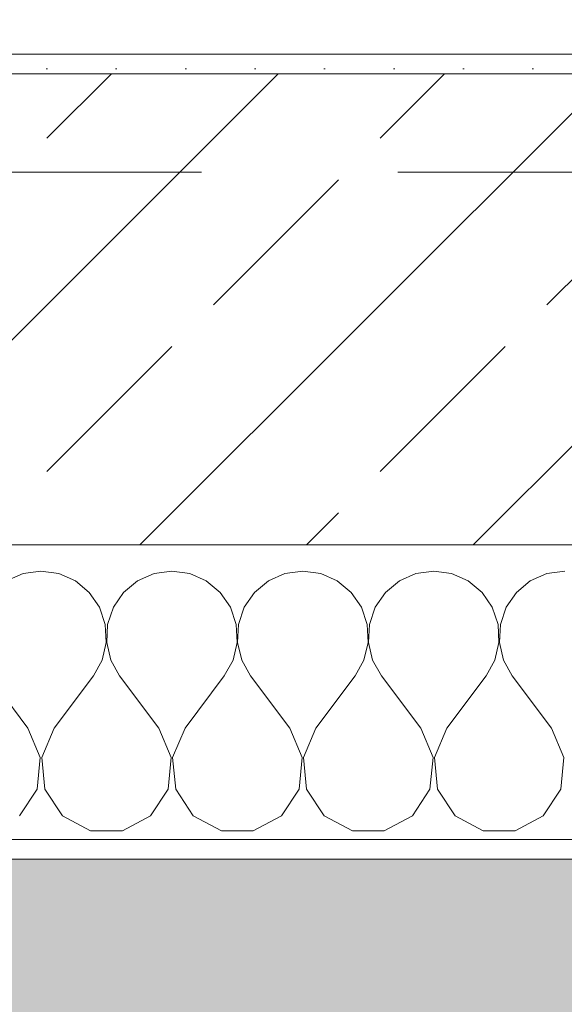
# Model space of a CAD drawing. Header units: metres. Extents: x -3.6 to 90.7, y -11.1 to 18.
# Tile 599 of 656: x 58.322 to 58.6, y -0.229 to 0.273. Entities that reach past the tile are written whole.
import ezdxf

# ---------------------------------------------------------------- set-up
doc = ezdxf.new("R2010")
doc.units = ezdxf.units.M
doc.header["$MEASUREMENT"] = 0
doc.linetypes.add('Untersicht', pattern=[0.1, 0.075, -0.025])
for name, color, linetype in [('152 - Bemaßung_ Beschriftung.Ausbau', 7, 'Continuous'), ('302 - Elemente.Schraffur', 7, 'Continuous'), ('603 - Struktur.Bodenplatte_ Decke Roh', 7, 'Continuous'), ('604 - Struktur.Wand Aussen', 7, 'Continuous'), ('650 - Abdeckung.Fußboden Aufbau', 7, 'Continuous'), ('Neubau_653 - Abdeckung.TB Verkofferung', 7, 'Continuous')]:
    doc.layers.add(name, color=color, linetype=linetype)
doc.styles.add('ERSTELLTER_STIL_2', font='txt')
doc.dimstyles.new('ERSTELLTER_STIL__1', dxfattribs={"dimtxt": 0.1, "dimasz": 0.0532, "dimexe": 0.18, "dimexo": 0.0625, "dimgap": 0, "dimtad": 1, "dimzin": 0, "dimdsep": 46, "dimtxsty": 'ERSTELLTER_STIL_2', "dimblk": 'ARROWHEAD_2', "dimblk1": 'ARROWHEAD_2', "dimblk2": 'ARROWHEAD_2', "dimcen": 0.09, "dimse1": 1, "dimse2": 1, "dimclrd": 7, "dimclre": 7, "dimclrt": 7, "dimazin": 0, "dimtfac": 1, "dimtdec": 4, "dimtmove": 0, "dimatfit": 3, "dimfxl": 1, "dimtolj": 1, "dimtzin": 0, "dimarcsym": 0})
doc.dimstyles.new('ERSTELLTER_STIL__2', dxfattribs={"dimtxt": 0.1, "dimasz": 0.0532, "dimexe": 0.18, "dimexo": 0.0625, "dimgap": 0, "dimtad": 1, "dimzin": 0, "dimdsep": 46, "dimtxsty": 'ERSTELLTER_STIL_2', "dimblk": 'ARROWHEAD_2', "dimblk1": 'ARROWHEAD_2', "dimblk2": 'ARROWHEAD_2', "dimcen": 0.09, "dimse1": 1, "dimse2": 1, "dimclrd": 7, "dimclre": 7, "dimclrt": 7, "dimazin": 0, "dimtfac": 1, "dimtdec": 4, "dimtmove": 2, "dimatfit": 3, "dimfxl": 1, "dimtolj": 1, "dimtzin": 0, "dimarcsym": 0})
doc.dimstyles.new('ERSTELLTER_STIL__3', dxfattribs={"dimtxt": 0.1, "dimasz": 0.0532, "dimexe": 0.18, "dimexo": 0.0625, "dimgap": 0, "dimtad": 1, "dimtih": 1, "dimtoh": 1, "dimzin": 0, "dimdsep": 46, "dimtxsty": 'ERSTELLTER_STIL_2', "dimblk": 'ARROWHEAD_2', "dimblk1": 'ARROWHEAD_2', "dimblk2": 'ARROWHEAD_2', "dimcen": 0.09, "dimse1": 1, "dimse2": 1, "dimclrd": 7, "dimclre": 7, "dimclrt": 7, "dimazin": 0, "dimtfac": 1, "dimtdec": 4, "dimtmove": 0, "dimatfit": 3, "dimfxl": 1, "dimtolj": 1, "dimtzin": 0, "dimarcsym": 0})

# ---------------------------------------------------------------- blocks, each defined once
blk = doc.blocks.new('*X88')
at = {"layer": '604 - Struktur.Wand Aussen', "color": 7, "linetype": 'Continuous', "lineweight": 5}
for p, q in [((58.32422, -0.0096), (58.31581, -0.01331)), ((58.33333, -0.00833), (58.32422, -0.0096)), ((58.34244, -0.0096), (58.33333, -0.00833)), ((58.35086, -0.01331), (58.34244, -0.0096)), ((58.39089, -0.0096), (58.38248, -0.01331)), ((58.4, -0.00833), (58.39089, -0.0096)), ((58.40911, -0.0096), (58.4, -0.00833)), ((58.41752, -0.01331), (58.40911, -0.0096)), ((58.45756, -0.0096), (58.44914, -0.01331)), ((58.46667, -0.00833), (58.45756, -0.0096)), ((58.47578, -0.0096), (58.46667, -0.00833)), ((58.48419, -0.01331), (58.47578, -0.0096)), ((58.52422, -0.0096), (58.51581, -0.01331)), ((58.53333, -0.00833), (58.52422, -0.0096)), ((58.54244, -0.0096), (58.53333, -0.00833)), ((58.55086, -0.01331), (58.54244, -0.0096)), ((58.59089, -0.0096), (58.58248, -0.01331)), ((58.6, -0.00833), (58.59089, -0.0096)), ((58.35794, -0.01918), (58.35086, -0.01331)), ((58.38248, -0.01331), (58.37539, -0.01918)), ((58.42461, -0.01918), (58.41752, -0.01331)), ((58.44914, -0.01331), (58.44206, -0.01918)), ((58.49127, -0.01918), (58.48419, -0.01331)), ((58.51581, -0.01331), (58.50873, -0.01918)), ((58.55794, -0.01918), (58.55086, -0.01331)), ((58.58248, -0.01331), (58.57539, -0.01918)), ((58.36315, -0.02676), (58.35794, -0.01918)), ((58.37539, -0.01918), (58.37019, -0.02676)), ((58.42981, -0.02676), (58.42461, -0.01918)), ((58.44206, -0.01918), (58.43685, -0.02676)), ((58.49648, -0.02676), (58.49127, -0.01918)), ((58.50873, -0.01918), (58.50352, -0.02676)), ((58.56315, -0.02676), (58.55794, -0.01918)), ((58.57539, -0.01918), (58.57019, -0.02676)), ((58.36609, -0.03547), (58.36315, -0.02676)), ((58.37019, -0.02676), (58.36725, -0.03547)), ((58.43275, -0.03547), (58.42981, -0.02676)), ((58.43685, -0.02676), (58.43391, -0.03547)), ((58.49942, -0.03547), (58.49648, -0.02676)), ((58.50352, -0.02676), (58.50058, -0.03547)), ((58.56609, -0.03547), (58.56315, -0.02676)), ((58.57019, -0.02676), (58.56725, -0.03547)), ((58.36653, -0.04466), (58.36609, -0.03547)), ((58.36725, -0.03547), (58.3668, -0.04466)), ((58.4332, -0.04466), (58.43275, -0.03547)), ((58.43391, -0.03547), (58.43347, -0.04466)), ((58.49987, -0.04466), (58.49942, -0.03547)), ((58.50058, -0.03547), (58.50013, -0.04466)), ((58.56653, -0.04466), (58.56609, -0.03547)), ((58.56725, -0.03547), (58.5668, -0.04466)), ((58.36445, -0.05362), (58.36653, -0.04466)), ((58.3668, -0.04466), (58.36888, -0.05362)), ((58.43112, -0.05362), (58.4332, -0.04466)), ((58.43347, -0.04466), (58.43555, -0.05362)), ((58.49778, -0.05362), (58.49987, -0.04466)), ((58.50013, -0.04466), (58.50222, -0.05362)), ((58.56445, -0.05362), (58.56653, -0.04466)), ((58.5668, -0.04466), (58.56888, -0.05362)), ((58.36, -0.06167), (58.36445, -0.05362)), ((58.36888, -0.05362), (58.37333, -0.06167)), ((58.42667, -0.06167), (58.43112, -0.05362)), ((58.43555, -0.05362), (58.44, -0.06167)), ((58.49333, -0.06167), (58.49778, -0.05362)), ((58.50222, -0.05362), (58.50667, -0.06167)), ((58.56, -0.06167), (58.56445, -0.05362)), ((58.56888, -0.05362), (58.57333, -0.06167)), ((58.32667, -0.08833), (58.30667, -0.06167)), ((58.34, -0.08833), (58.36, -0.06167)), ((58.39333, -0.08833), (58.37333, -0.06167)), ((58.40667, -0.08833), (58.42667, -0.06167)), ((58.46, -0.08833), (58.44, -0.06167)), ((58.47333, -0.08833), (58.49333, -0.06167)), ((58.52667, -0.08833), (58.50667, -0.06167)), ((58.54, -0.08833), (58.56, -0.06167)), ((58.59333, -0.08833), (58.57333, -0.06167)), ((58.33295, -0.1033), (58.32667, -0.08833)), ((58.34, -0.08833), (58.33371, -0.1033)), ((58.39962, -0.1033), (58.39333, -0.08833)), ((58.40667, -0.08833), (58.40038, -0.1033)), ((58.46629, -0.1033), (58.46, -0.08833)), ((58.47333, -0.08833), (58.46705, -0.1033)), ((58.53295, -0.1033), (58.52667, -0.08833)), ((58.54, -0.08833), (58.53371, -0.1033)), ((58.59962, -0.1033), (58.59333, -0.08833)), ((58.33142, -0.11947), (58.33295, -0.1033)), ((58.33371, -0.1033), (58.33525, -0.11947)), ((58.39808, -0.11947), (58.39962, -0.1033)), ((58.40038, -0.1033), (58.40192, -0.11947)), ((58.46475, -0.11947), (58.46629, -0.1033)), ((58.46705, -0.1033), (58.46858, -0.11947)), ((58.53142, -0.11947), (58.53295, -0.1033)), ((58.53371, -0.1033), (58.53525, -0.11947)), ((58.59808, -0.11947), (58.59962, -0.1033)), ((58.32243, -0.13299), (58.33142, -0.11947)), ((58.33525, -0.11947), (58.34424, -0.13299)), ((58.3891, -0.13299), (58.39808, -0.11947)), ((58.40192, -0.11947), (58.4109, -0.13299)), ((58.45576, -0.13299), (58.46475, -0.11947)), ((58.46858, -0.11947), (58.47757, -0.13299)), ((58.52243, -0.13299), (58.53142, -0.11947)), ((58.53525, -0.11947), (58.54424, -0.13299)), ((58.5891, -0.13299), (58.59808, -0.11947)), ((58.34424, -0.13299), (58.35855, -0.14066)), ((58.37479, -0.14066), (58.3891, -0.13299)), ((58.4109, -0.13299), (58.42521, -0.14066)), ((58.44145, -0.14066), (58.45576, -0.13299)), ((58.47757, -0.13299), (58.49188, -0.14066)), ((58.50812, -0.14066), (58.52243, -0.13299)), ((58.54424, -0.13299), (58.55855, -0.14066)), ((58.57479, -0.14066), (58.5891, -0.13299)), ((58.35855, -0.14066), (58.37479, -0.14066)), ((58.42521, -0.14066), (58.44145, -0.14066)), ((58.49188, -0.14066), (58.50812, -0.14066)), ((58.55855, -0.14066), (58.57479, -0.14066))]:
    blk.add_line(p, q, dxfattribs=at)
blk = doc.blocks.new('*D352')
at = {"layer": '152 - Bemaßung_ Beschriftung.Ausbau', "color": 7, "linetype": 'Continuous', "lineweight": 5}
for p, q in [((-1.71, 0.02521), (-1.64, -0.01521)), ((-1.675, -0.145), (-1.675, 0.005)), ((-1.71, -0.12479), (-1.64, -0.16521)), ((-1.6225, -0.145), (-1.7275, -0.145)), ((-1.675, -0.17923), (-1.675, -0.145))]:
    blk.add_line(p, q, dxfattribs=at)
at = {"layer": '152 - Bemaßung_ Beschriftung.Ausbau', "color": 7, "lineweight": 5, "insert": (-1.68664, -0.14589), "char_height": 0.1, "attachment_point": 7, "rotation": 90, "style": 'ERSTELLTER_STIL_2'}
blk.add_mtext('\\A1;{\\pql;\\fArial|b0|i0|c0|p38;15}', dxfattribs=at)
blk = doc.blocks.new('ARROWHEAD_2')
at = {"color": 0, "linetype": 'Continuous', "lineweight": 0}
for p, q in [((-0.3781, -0.655), (0.3781, 0.655)), ((0, 0), (-1, 0))]:
    blk.add_line(p, q, dxfattribs=at)
blk = doc.blocks.new('*D353')
at = {"layer": '152 - Bemaßung_ Beschriftung.Ausbau', "color": 7, "linetype": 'Continuous', "lineweight": 5}
for p, q in [((-1.71, 0.02521), (-1.64, -0.01521)), ((-1.675, -0.145), (-1.675, 0.005))]:
    blk.add_line(p, q, dxfattribs=at)
blk = doc.blocks.new('*D362')
at = {"layer": '152 - Bemaßung_ Beschriftung.Ausbau', "color": 7, "linetype": 'Continuous', "lineweight": 5}
for p, q in [((-2.21, 0.02521), (-2.14, -0.01521)), ((-2.175, -0.145), (-2.175, 0.005)), ((-2.21, -0.12479), (-2.14, -0.16521)), ((-2.1225, -0.145), (-2.2275, -0.145)), ((-2.175, -0.17923), (-2.175, -0.145))]:
    blk.add_line(p, q, dxfattribs=at)
at = {"layer": '152 - Bemaßung_ Beschriftung.Ausbau', "color": 7, "lineweight": 5, "insert": (-2.1845, -0.14511), "char_height": 0.1, "attachment_point": 7, "rotation": 90, "style": 'ERSTELLTER_STIL_2'}
blk.add_mtext('\\A1;{\\pql;\\fArial|b0|i0|c0|p38;15}', dxfattribs=at)
blk = doc.blocks.new('*D363')
at = {"layer": '152 - Bemaßung_ Beschriftung.Ausbau', "color": 7, "linetype": 'Continuous', "lineweight": 5}
for p, q in [((-2.21, 0.27019), (-2.14, 0.22978)), ((-2.14, 0.22479), (-2.21, 0.26521)), ((-2.1225, 0.245), (-2.2275, 0.245)), ((-2.175, 0.005), (-2.175, 0.245)), ((-2.21, 0.02521), (-2.14, -0.01521)), ((-2.1225, 0.005), (-2.2275, 0.005)), ((-2.175, -0.145), (-2.175, 0.005))]:
    blk.add_line(p, q, dxfattribs=at)
at = {"layer": '152 - Bemaßung_ Beschriftung.Ausbau', "color": 7, "lineweight": 5, "insert": (-2.195, 0.04911), "char_height": 0.1, "attachment_point": 7, "rotation": 90, "style": 'ERSTELLTER_STIL_2'}
blk.add_mtext('\\A1;{\\pql;\\fArial|b0|i0|c0|p38;24}', dxfattribs=at)
blk = doc.blocks.new('*D411')
at = {"layer": '152 - Bemaßung_ Beschriftung.Ausbau', "color": 7, "linetype": 'Continuous', "lineweight": 5}
for p, q in [((57.55, -4.1125), (57.55, -4.0075)), ((58.73, -4.1125), (58.73, -4.0075)), ((57.57021, -4.025), (57.52979, -4.095)), ((58.75021, -4.025), (58.70979, -4.095)), ((57.55, -4.06), (58.73, -4.06))]:
    blk.add_line(p, q, dxfattribs=at)
at = {"layer": '152 - Bemaßung_ Beschriftung.Ausbau', "color": 7, "lineweight": 5, "insert": (58.00697, -4.04), "char_height": 0.1, "attachment_point": 7, "style": 'ERSTELLTER_STIL_2'}
blk.add_mtext('\\A1;{\\pql;\\fArial|b0|i0|c0|p38;1,18}', dxfattribs=at)
blk = doc.blocks.new('*D450')
at = {"layer": '152 - Bemaßung_ Beschriftung.Ausbau', "color": 7, "linetype": 'Continuous', "lineweight": 5}
for p, q in [((58.20497, -4.6125), (58.20497, -4.5075)), ((62.03503, -4.6125), (62.03503, -4.5075)), ((58.22518, -4.525), (58.18477, -4.595)), ((62.05523, -4.525), (62.01482, -4.595)), ((58.20497, -4.56), (62.03503, -4.56))]:
    blk.add_line(p, q, dxfattribs=at)
at = {"layer": '152 - Bemaßung_ Beschriftung.Ausbau', "color": 7, "lineweight": 5, "insert": (59.93689, -4.55941), "char_height": 0.1, "attachment_point": 7, "style": 'ERSTELLTER_STIL_2'}
blk.add_mtext('\\A1;{\\pql;\\fArial|b0|i0|c0|p38;3,83\\fArial|b0|i0|c0|p38;\\A1{\\H.66x;\\S01^  ;}}', dxfattribs=at)
blk = doc.blocks.new('*D489')
at = {"layer": '152 - Bemaßung_ Beschriftung.Ausbau', "color": 7, "linetype": 'Continuous', "lineweight": 5}
for p, q in [((58.27999, -5.1125), (58.27999, -5.0075)), ((61.57999, -5.1125), (61.57999, -5.0075)), ((58.3002, -5.025), (58.25978, -5.095)), ((61.6002, -5.025), (61.55978, -5.095)), ((58.27999, -5.06), (61.57999, -5.06))]:
    blk.add_line(p, q, dxfattribs=at)
at = {"layer": '152 - Bemaßung_ Beschriftung.Ausbau', "color": 7, "lineweight": 5, "insert": (59.79696, -5.04), "char_height": 0.1, "attachment_point": 7, "style": 'ERSTELLTER_STIL_2'}
blk.add_mtext('\\A1;{\\pql;\\fArial|b0|i0|c0|p38;3,30}', dxfattribs=at)
blk = doc.blocks.new('*D494')
at = {"layer": '152 - Bemaßung_ Beschriftung.Ausbau', "color": 7, "linetype": 'Continuous', "lineweight": 5}
for p, q in [((-0.165, -5.6125), (-0.165, -5.5075)), ((62.42503, -5.6125), (62.42503, -5.5075)), ((-0.14479, -5.525), (-0.18521, -5.595)), ((62.40482, -5.595), (62.44523, -5.525)), ((-0.19923, -5.56), (-0.165, -5.56)), ((-0.165, -5.56), (62.42503, -5.56)), ((62.42503, -5.56), (62.45926, -5.56))]:
    blk.add_line(p, q, dxfattribs=at)
at = {"layer": '152 - Bemaßung_ Beschriftung.Ausbau', "color": 7, "lineweight": 5, "insert": (30.95904, -5.54), "char_height": 0.1, "attachment_point": 7, "style": 'ERSTELLTER_STIL_2'}
blk.add_mtext('\\A1;{\\pql;\\fArial|b0|i0|c0|p38;62,59}', dxfattribs=at)

msp = doc.modelspace()

# ---------------------------------------------------------------- hatches: boundary and pattern name
at = {"layer": '302 - Elemente.Schraffur', "linetype": 'Continuous', "lineweight": 0, "true_color": 0x282828}
msp.add_hatch(color=250, dxfattribs=at).paths.add_polyline_path([(55.22, -3.31), (62.43503, -3.31), (62.43503, -0.155), (55.22001, -0.155)])
at = {"layer": '604 - Struktur.Wand Aussen', "linetype": 'Continuous', "lineweight": 0, "true_color": 0x000000}
h = msp.add_hatch(dxfattribs=at)
h.set_pattern_fill('Gips_0001', color=18, style=0, pattern_type=2)
h.set_pattern_definition([(45, (0, 0), (-0.01767767, 0.01767767), [0, -0.025])])
h.paths.add_polyline_path([(58.28999, 0.255), (58.28999, 0.245), (58.73, 0.245), (58.73, 0.255)])
h = msp.add_hatch(dxfattribs=at)
h.set_pattern_fill('Beton__Stahlbeton_0001', color=18, style=0, pattern_type=2)
h.set_pattern_definition([(45, (0, 0), (-0.08485281, 0.08485281), []), (45, (-0.04243, 0.04243), (-0.08485281, 0.08485281), [0.09, -0.03])])
h.paths.add_polyline_path([(57.55, 0.125), (57.49, 0.125), (57.49, 0.005), (58.79, 0.005), (58.79, 0.125), (58.73, 0.125), (58.73, 0.195), (58.73, 0.245), (57.55, 0.245), (57.55, 0.195)])
h = msp.add_hatch(dxfattribs=at)
h.set_pattern_fill('Verputz_0001', color=18, style=0, pattern_type=2)
h.set_pattern_definition([(0, (0, 0), (0, 0.08660254), [0, -0.05]), (0, (0.025, 0.0433), (0, 0.08660254), [0, -0.05])])
h.paths.add_polyline_path([(57.46, -0.155), (58.82, -0.155), (58.82, -0.145), (57.46, -0.145)])

# ---------------------------------------------------------------- linework, layer by layer
at = {"layer": '603 - Struktur.Bodenplatte_ Decke Roh', "color": 7, "linetype": 'Continuous', "lineweight": 18, "flags": 128}
msp.add_lwpolyline([(-0.015, 0.005), (62.27503, 0.005), (62.27503, 13.695), (50.77999, 13.695), (50.77999, 13.455), (50.77999, 12.99998), (50.84002, 12.99998), (50.84002, 8.58498), (49.03003, 8.58498), (49.03003, 8.72498), (47.41002, 8.72498), (47.41002, 12.99998), (47.47999, 12.99998), (47.47999, 13.455), (47.47999, 13.695), (14.77999, 13.695)], dxfattribs=at)
at = {"layer": '604 - Struktur.Wand Aussen', "color": 7, "linetype": 'Continuous', "lineweight": 13}
for p, q in [((58.73, 0.245), (57.55, 0.245)), ((57.49, 0.005), (58.79, 0.005))]:
    msp.add_line(p, q, dxfattribs=at)
at = {"layer": '604 - Struktur.Wand Aussen', "color": 7, "linetype": 'Continuous', "lineweight": 5}
msp.add_line((57.49, -0.145), (58.79, -0.145), dxfattribs=at)
at = {"layer": '604 - Struktur.Wand Aussen', "color": 7, "linetype": 'Continuous', "lineweight": 5, "flags": 128}
for points in [[(58.73, 0.255), (58.28999, 0.255)], [(57.46, -0.155), (58.82, -0.155)]]:
    msp.add_lwpolyline(points, dxfattribs=at)
at = {"layer": '650 - Abdeckung.Fußboden Aufbau', "color": 7, "linetype": 'Continuous', "lineweight": 13, "flags": 128}
msp.add_lwpolyline([(58.20497, 5.805), (58.20497, 1.00998), (58.31499, 1.00998), (58.31499, 0.255), (61.56999, 0.255), (61.56999, 0.70998), (62.02503, 0.70998), (62.02503, 5.18998), (61.56999, 5.18998), (61.56999, 5.805), (60.43997, 5.805)], dxfattribs=at)
at = {"layer": 'Neubau_653 - Abdeckung.TB Verkofferung', "color": 1, "linetype": 'Untersicht', "lineweight": 9}
msp.add_line((51.11499, 0.19498), (62.02503, 0.19498), dxfattribs=at)

# ---------------------------------------------------------------- block references
at = {"layer": '604 - Struktur.Wand Aussen', "color": 7, "lineweight": 18}
msp.add_blockref('*X88', (0, 0), dxfattribs=at)

# ---------------------------------------------------------------- dimensions: what is measured, and where the dimension line sits
at = {"layer": '152 - Bemaßung_ Beschriftung.Ausbau', "color": 7, "linetype": 'Continuous', "lineweight": 5}
for base, p1, p2, picture, middle in [((62.03503, -4.56), (58.20497, 3.25224), (62.03503, 0.245), '*D450', (60.23995, -4.49)), ((61.57999, -5.06), (58.27999, 0.69998), (61.57999, 0.69998), '*D489', (59.92684, -4.99)), ((58.73, -4.06), (57.55, 0.125), (58.73, 0.125), '*D411', (58.13685, -3.99)), ((62.42503, -5.56), (-0.165, -0.145), (62.42503, -0.145), '*D494', (31.12704, -5.49))]:
    dim = msp.add_linear_dim(base=base, p1=p1, p2=p2, dimstyle='ERSTELLTER_STIL__3', dxfattribs=at)
    dim.commit()
    dim.dimension.update_dxf_attribs({"geometry": picture, "text_midpoint": middle, "dimtype": 160})
for base, p1, p2, dimstyle, picture, middle in [((-2.175, 0.245), (62.27503, 0.005), (0.68999, 0.245), 'ERSTELLTER_STIL__1', '*D363', (-2.245, 0.12535)), ((-2.175, 0.005), (-0.165, -0.145), (62.27503, 0.005), 'ERSTELLTER_STIL__2', '*D362', (-2.2345, -0.06888)), ((-1.675, 0.005), (-0.165, -0.145), (62.27503, 0.005), 'ERSTELLTER_STIL__2', '*D352', (-1.73664, -0.06965)), ((-1.675, 0.005), (62.275025, 0.005), (-0.015, 0.005), 'ERSTELLTER_STIL__1', '*D353', (-1.7450000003, 0.001853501))]:
    dim = msp.add_linear_dim(base=base, p1=p1, p2=p2, angle=90, dimstyle=dimstyle, dxfattribs=at)
    dim.commit()
    dim.dimension.update_dxf_attribs({"geometry": picture, "text_midpoint": middle, "dimtype": 160, "text_rotation": 90})

doc.saveas('drawing.dxf')
